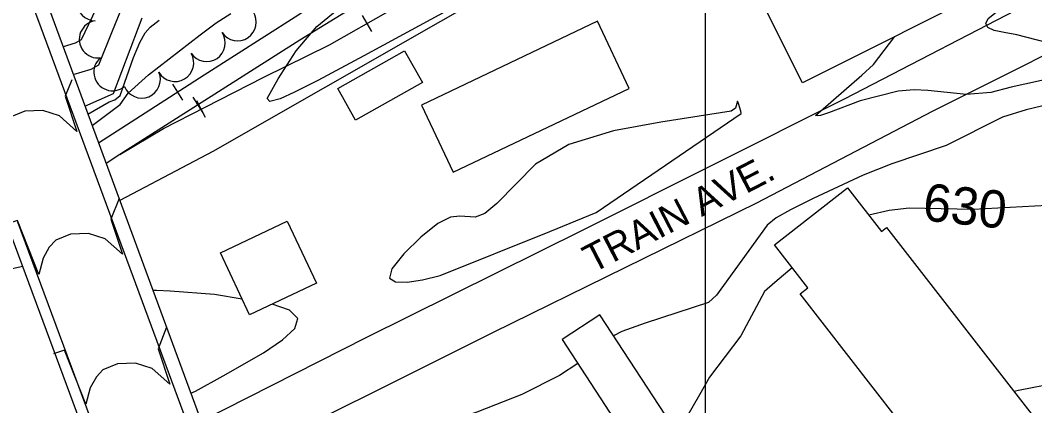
# Model space of a CAD drawing. Extents: x 79600 to 91800, y 75600 to 84400.
# Drawn here: x 84333 to 84876, y 82239 to 82446 of the extents above; entities that cross this region are included whole.
import ezdxf

# ---------------------------------------------------------------- set-up
doc = ezdxf.new("R2010")
doc.units = 0
for name, color, linetype in [('084-085$0$BLDG', 7, 'Continuous'), ('084-085$0$BRIDGE', 7, 'Continuous'), ('084-085$0$INDEX', 7, 'Continuous'), ('084-085$0$INDXLBL', 7, 'Continuous'), ('084-085$0$INTER', 7, 'Continuous'), ('084-085$0$ROAD', 7, 'Continuous'), ('084-085$0$ROAD-NAME', 7, 'Continuous'), ('084-085$0$RR', 7, 'Continuous'), ('084-085$0$TREES', 7, 'Continuous'), ('084-090$0$TI_BORDER', 7, 'Continuous')]:
    doc.layers.add(name, color=color, linetype=linetype)

# ---------------------------------------------------------------- blocks, each defined once
blk = doc.blocks.new('084-085$0$RRTICK100')
blk.add_line((0, -5), (0, 5))

msp = doc.modelspace()

# ---------------------------------------------------------------- linework, layer by layer
at = {"layer": '084-085$0$BLDG'}
for points in [[(84707.98, 82532.03), (84710.53, 82526.93), (84750.21, 82546.8), (84766.33, 82514.61), (84820.48, 82541.73), (84858.58, 82465.64), (84751.89, 82412.21), (84695.11, 82525.58)], [(84564.83, 82364.41), (84659.14, 82409.21), (84642.1, 82445.09), (84547.78, 82400.29)], [(84502.94, 82409.12), (84538.76, 82429.32), (84548.32, 82412.36), (84512.5, 82392.16)], [(84754.83, 82302.45), (84736.94, 82325.42), (84776.07, 82355.91), (84794.19, 82332.66), (84796.83, 82334.72), (84874.91, 82234.5), (84828.93, 82198.67), (84750.62, 82299.18)], [(84475.95, 82338.08), (84491.58, 82304.87), (84455.75, 82288), (84440.11, 82321.21)], [(84623.19, 82274.72), (84661.24, 82216.4), (84681.47, 82229.6), (84643.42, 82287.92)]]:
    msp.add_lwpolyline(points, close=True, dxfattribs=at)
at = {"layer": '084-085$0$BRIDGE'}
for points in [[(84350.85, 82467.25), (84346, 82458.1), (84622.18, 81709.89), (84626.97, 81709.16)], [(84278.97, 82445.08), (84286.25, 82442.38), (84326.69, 82334.24), (84457.86, 81980.29), (84526.86, 81794.17), (84566.66, 81688.19), (84563.07, 81676.58)]]:
    msp.add_lwpolyline(points, dxfattribs=at)
at = {"layer": '084-085$0$INDEX'}
for points in [[(84355.81, 82431.5), (84356.12, 82431.59), (84362.43, 82433.54), (84365.74, 82435.3), (84375.63, 82456.16)], [(84361.31, 82416.6), (84370.8, 82419.47), (84374.94, 82421.87), (84382.31, 82439.91), (84386.79, 82450.95)], [(84367.57, 82399.65), (84382.83, 82406.42), (84396.16, 82441.72), (84398.2, 82446.86)], [(84385.79, 82350.28), (84381.5, 82339.28), (84387.75, 82320.38), (84378.35, 82328.72), (84369.51, 82331.61), (84359.85, 82331.21), (84351.89, 82327.98), (84348.47, 82324.26), (84345.22, 82318.4), (84342.85, 82309.58), (84331.4, 82338.43), (84325.46, 82336.55)], [(85000, 82303.04), (84979.93, 82304.26), (84969.03, 82304.58), (84956.4, 82307.95), (84944.99, 82313.68), (84930.81, 82325.16), (84925.08, 82329.73), (84917.59, 82334.63), (84907.75, 82339.66), (84895.97, 82343.97), (84882.92, 82346.55), (84843.28, 82344.4), (84808.97, 82345.03), (84798.34, 82343.88), (84787.45, 82341.31)], [(84746.45, 82313.21), (84746.45, 82313.2), (84737.01, 82305.25), (84731.59, 82300.5), (84718.8, 82276.75), (84702.14, 82254.71), (84696.67, 82245.14), (84690.01, 82233.45), (84682.11, 82222.15), (84673, 82213.21), (84663, 82206.51), (84642.93, 82197.71)]]:
    msp.add_lwpolyline(points, dxfattribs=at)
at = {"layer": '084-085$0$INTER'}
for points in [[(84841.43, 82499.89), (84842.33, 82503.03), (84847.36, 82555.34), (84848.41, 82562.82), (84853.66, 82572.55), (84854.72, 82573.96), (84839.86, 82576.65), (84830.45, 82577.9), (84803.35, 82575.08), (84790.09, 82573.16), (84753.33, 82562.77), (84718.6, 82543.5), (84668.75, 82510.94), (84618.42, 82479.64), (84436.08, 82375.45), (84386.2, 82349.19)], [(84567.58, 82453.99), (84517.01, 82426.64), (84492.25, 82413.45), (84479.8, 82407.08), (84472.16, 82403.65), (84466.67, 82402.11), (84465.23, 82403.73), (84470.99, 82414.35), (84480.73, 82429.27), (84491.73, 82442.28), (84532.27, 82475.71)], [(84893.67, 82430.83), (84866.72, 82437.76), (84860, 82439.07), (84854.61, 82440.21), (84851.17, 82441.69), (84850.15, 82443.85), (84851.34, 82446.66), (84874.98, 82465.44), (84883.55, 82472.65)], [(84369.12, 82395.46), (84380.58, 82402.07), (84383.61, 82403.1), (84386.36, 82405.45), (84393.63, 82425.74), (84396.92, 82433.67), (84399.86, 82438.92), (84402.45, 82441.99), (84407.26, 82445.73)], [(84371.4, 82389.28), (84386.44, 82400.49), (84390.73, 82406.58), (84401.62, 82416.44), (84429.2, 82437.83), (84437.85, 82444.3), (84445.64, 82449.32)], [(85000, 82376.71), (84993.36, 82379.83), (84959.35, 82411.78), (84948.22, 82422.85), (84945.33, 82425.71), (84943.35, 82427.35), (84863.6, 82409.82), (84852.82, 82407.06), (84839.68, 82405.95), (84819.07, 82408.01), (84811.74, 82408.37), (84803.14, 82407.64), (84782.74, 82402.54), (84765.75, 82396.19), (84761.62, 82394.72), (84760.1, 82394.54), (84758.88, 82394.6), (84783.68, 82416.29), (84789.97, 82421.91), (84801.36, 82436.99)], [(84360.45, 82413.83), (84357.04, 82405.09), (84363.29, 82386.19), (84353.89, 82394.53), (84345.05, 82397.42), (84335.38, 82397.02), (84327.43, 82393.79), (84324.01, 82390.06), (84320.76, 82384.21), (84318.39, 82375.39), (84306.94, 82404.24), (84300.99, 82402.36)], [(84888.09, 82401.62), (84871.65, 82397.76), (84859.02, 82393.83), (84828.93, 82378.67), (84799.79, 82368.74), (84784.38, 82362.76), (84757.58, 82350.23), (84745.52, 82344.22), (84737.81, 82339.94), (84732.93, 82336.04), (84705.9, 82298.56), (84701.54, 82294.6), (84667.61, 82283.5), (84655.12, 82279.17), (84650.71, 82276.75)], [(84334.21, 82313.95), (84312.8, 82309.24), (84306.43, 82309.5), (84298.31, 82306.72), (84297.12, 82306.71), (84298.28, 82309.86), (84306.73, 82319.45), (84325.74, 82336.78)], [(84451.77, 82296.44), (84436.88, 82298.83), (84413.2, 82300.72), (84405.93, 82300.98), (84403.99, 82301)], [(84424.28, 82246.02), (84426.8, 82247.24), (84441.53, 82255.3), (84463.24, 82267.73), (84473.4, 82274.6), (84479.92, 82280.75), (84481.52, 82286.04), (84477.17, 82290.48), (84467.77, 82293.66)], [(84411.2, 82281.45), (84406.68, 82269.88), (84412.93, 82250.97), (84403.53, 82259.32), (84394.69, 82262.21), (84385.03, 82261.81), (84377.08, 82258.57), (84373.66, 82254.85), (84370.41, 82249), (84368.04, 82240.17), (84356.59, 82269.03), (84350.64, 82267.14)], [(84631.55, 82261.9), (84621.77, 82255.47), (84601.6, 82245.45), (84577.43, 82235.86), (84534.19, 82221.68), (84522.04, 82217.07), (84504.53, 82208.95), (84454.57, 82173.79), (84451.7, 82171.75)], [(85000, 82260.1), (84993.19, 82256.36), (84990.13, 82255.53), (84944.8, 82261.74), (84931.69, 82261.79), (84916.48, 82259.17), (84886.85, 82251.18), (84868.55, 82247.65), (84865.13, 82247.06)]]:
    msp.add_lwpolyline(points, dxfattribs=at)
msp.add_lwpolyline([(84718.83, 82397.04), (84717.64, 82401.09), (84717.05, 82402.3), (84716, 82398.54), (84713.69, 82396.91), (84676.1, 82391.18), (84650.69, 82386.54), (84626.73, 82379.12), (84608.89, 82368.57), (84588.1, 82347.65), (84581.67, 82342.29), (84576.6, 82340.33), (84568.27, 82340.85), (84563.39, 82340.23), (84556.61, 82336.79), (84547.5, 82329.59), (84538.31, 82320.62), (84531.98, 82312.61), (84530.71, 82307.68), (84533.88, 82305.59), (84540.15, 82305.51), (84548.34, 82306.71), (84557.88, 82309.09), (84616.48, 82332.63), (84641.4, 82342.7), (84719.05, 82395.83)], close=True, dxfattribs=at)
at = {"layer": '084-085$0$ROAD'}
for points in [[(84361.21, 82699.55), (84335.45, 82697.45), (84333.65, 82692.49), (84333.27, 82683.99), (84335.06, 82471.57), (84336.86, 82460.79), (84342.1, 82446.63), (84519.44, 81967.63)], [(84429.82, 82231.01), (84518.24, 82275.92), (84634.39, 82333.42), (84774.34, 82403.66), (84881.4, 82459.07), (84900.29, 82469.29), (84916.55, 82479.79), (84937.27, 82492.66), (84969.9, 82518.15), (84999.9, 82544.53), (85000, 82544.64)], [(85000, 82507.03), (84975.62, 82486.4), (84948.18, 82466.67), (84909.67, 82441.44), (84871.27, 82421.76), (84821.34, 82396.87), (84727.19, 82347.77), (84586.14, 82278.6), (84439.32, 82205.29)], [(84331.44, 82337.69), (84577.28, 81675.64), (84459.15, 81631.55), (84454.65, 81634.13), (84450.89, 81639.19), (84425.18, 81709.79), (84417.49, 81737.97), (84416.62, 81748.31), (84521.58, 81808.43)]]:
    msp.add_lwpolyline(points, dxfattribs=at)
at = {"layer": '084-085$0$RR'}
for points in [[(85000, 82911.78), (84986.39, 82895.32), (84880.74, 82776.02), (84821.78, 82712.13), (84802.83, 82692.65), (84778.04, 82669.55), (84733.35, 82630.36), (84690.01, 82594.42), (84636.85, 82553.3), (84565.7, 82504.11), (84480.11, 82447.38), (84431.32, 82416.33), (84397.27, 82394.38), (84374.88, 82379.85)], [(85000, 82893.4), (84960.48, 82846.59), (84894.54, 82769.98), (84855.59, 82727.6), (84807.43, 82680.03), (84772.85, 82648.51), (84740.55, 82619.93), (84705.34, 82590.56), (84669.94, 82563.19), (84623.97, 82528.77), (84587.02, 82502.16), (84545.01, 82473.34), (84482.7, 82435.06), (84386.2, 82373.74), (84378.88, 82369.01)], [(84386.2, 82373.74), (84409.68, 82387.71), (84431.96, 82399.2), (84463.45, 82415.26), (84498.48, 82432.43), (84531.18, 82450.97), (84564.19, 82469.05), (84599.66, 82488.39), (84633.3, 82506.48), (84661.84, 82524.36), (84688.67, 82543), (84711.49, 82561.6), (84743.35, 82586.61), (84778.71, 82617.38), (84813.9, 82649.84), (84859, 82694.9), (84995.52, 82846.93), (85000, 82852.17)]]:
    msp.add_lwpolyline(points, dxfattribs=at)
at = {"layer": '084-085$0$TREES'}
for centre, start, end in [((84373.17, 82455.38), 89.5767, 269.5767), ((84374.51, 82435.48), 98.1103, 278.1103), ((84449.33, 82444.67), 213.8883, 33.8883), ((84432.73, 82433.52), 213.8883, 33.8883), ((84382.31, 82417.89), 129.6994, 309.6994), ((84415.81, 82422.86), 210.5257, 30.5257), ((84397.95, 82413.99), 202.3105, 22.3105)]:
    msp.add_arc(centre, 10, start, end, dxfattribs=at)
at = {"layer": '084-090$0$TI_BORDER'}
msp.add_lwpolyline([(84700, 84300), (91700, 84300), (91700, 79700), (84700, 79700)], close=True, dxfattribs=at)

# ---------------------------------------------------------------- block references
at = {"layer": '084-085$0$RR'}
for p, rotation in [((84518.7, 82443.9), 29.551291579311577), ((84417.12, 82407.17), -147.19671793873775), ((84428.07, 82400.34), -147.5672797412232), ((84429.83, 82398.1), 27.287907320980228)]:
    msp.add_blockref('084-085$0$RRTICK100', p, dxfattribs=dict(at, rotation=rotation))

# ---------------------------------------------------------------- texts
at = {"layer": '084-085$0$INDXLBL'}
msp.add_text('630', height=20, rotation=353.9934, dxfattribs=at).set_placement((84815.76, 82338.65))
at = {"layer": '084-085$0$ROAD-NAME'}
msp.add_text('TRAIN AVE.', height=15, rotation=27.3341, dxfattribs=at).set_placement((84639.41, 82310.08))

doc.saveas('drawing.dxf')
